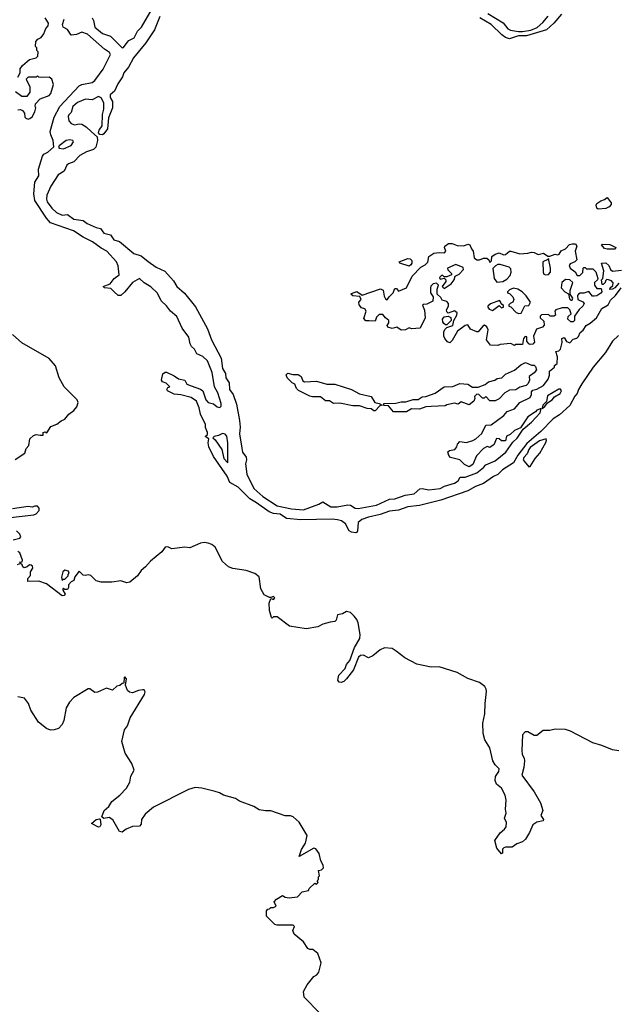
# Model space of a CAD drawing. Extents: x 2086813 to 2278017, y 548126 to 753336.
# Tile 380 of 461: x 2245950 to 2250532, y 634658 to 642212. Entities that reach past the tile are written whole.
import ezdxf

# ---------------------------------------------------------------- set-up
doc = ezdxf.new("R2010")
doc.units = 0

msp = doc.modelspace()

# ---------------------------------------------------------------- linework, layer by layer
at = {"layer": '0CON10XD'}
for points in [[(2246505, 642225.8), (2246516.5, 642206.5), (2246525.8, 642155), (2246585, 642107.1), (2246646.2, 642085), (2246735, 641996.2), (2246745, 641998.8), (2246772.9, 642037.1), (2246787.3, 642052.7), (2246826.6, 642073.4), (2246853.6, 642125), (2246882.3, 642155), (2246983.3, 642325)], [(2249538.8, 642258.8), (2249656.5, 642186.5), (2249692.7, 642142.7), (2249712, 642132), (2249775, 642120), (2249805, 642120.4), (2249868.5, 642131.5), (2249917.8, 642152.2), (2249960.5, 642189.5), (2250002.3, 642237.7)], [(2245935, 641770), (2245952.5, 641805), (2245952.5, 641835), (2245970.7, 641859.3), (2246025, 641907.5), (2246075, 641920), (2246088.3, 641931.7), (2246090, 641965), (2246080, 641975), (2246080, 641995), (2246070, 642005), (2246072.5, 642045), (2246087.5, 642062.5), (2246115, 642076.2), (2246135, 642102.5), (2246150, 642145), (2246167.3, 642165), (2246170, 642185), (2246145.8, 642225)], [(2250540.3, 639789.7), (2250494.8, 639745.2), (2250440.7, 639659.3), (2250348.2, 639545), (2250260.7, 639419.2), (2250234.3, 639375.7), (2250225.2, 639345), (2250206.5, 639323.5), (2250167.6, 639252.4), (2250089.7, 639180.3), (2250041.6, 639148.4), (2249945, 639052.4), (2249839.6, 638960.4), (2249769.1, 638870.9), (2249737.2, 638812.8), (2249651.8, 638758.2), (2249615, 638722.1), (2249582.7, 638707.3), (2249505, 638654.3), (2249445, 638631), (2249385, 638596.5), (2249178.5, 638525), (2249015, 638484.6), (2248925.1, 638474.9), (2248855, 638449.8), (2248785, 638441.5), (2248715, 638415.2), (2248625, 638395.2), (2248573.8, 638376.2), (2248544.5, 638355), (2248539.2, 638290.8), (2248533.6, 638276.4), (2248526.1, 638273.9), (2248495, 638279.2), (2248475, 638291.4), (2248448.2, 638345), (2248416.1, 638366.1), (2248385.5, 638375.5), (2248345, 638379.4), (2248105, 638374), (2247995, 638384.9), (2247947.8, 638417.8), (2247895, 638422.1), (2247862.6, 638435), (2247766.2, 638506.2), (2247715, 638534.5), (2247625, 638624.2), (2247561.1, 638661.1), (2247539.2, 638709.2), (2247435, 638860), (2247399.5, 638935), (2247395.6, 638964.4), (2247400, 638995), (2247372.5, 639015), (2247390, 639030), (2247390, 639045), (2247373.8, 639083.8), (2247373.8, 639105), (2247336.7, 639185), (2247325.8, 639235), (2247305.8, 639285.8), (2247265, 639313.3), (2247185, 639332.5), (2247135, 639337.5), (2247083.9, 639363.9), (2247077.5, 639375), (2247085, 639390), (2247100, 639395), (2247073, 639423), (2247043.9, 639433.9), (2247037.5, 639445), (2247047.5, 639495), (2247065, 639507.5), (2247075, 639507.5), (2247135, 639480), (2247166.4, 639456.4), (2247216.1, 639446.1), (2247230, 639415), (2247265, 639402.5), (2247336.8, 639376.8), (2247353.8, 639365), (2247378, 639295), (2247394.5, 639274.5), (2247435, 639264.3), (2247465, 639242.5), (2247485, 639236), (2247494.3, 639245.7), (2247495, 639266.7), (2247469.5, 639349.5), (2247442.7, 639395), (2247424.4, 639505), (2247390, 639595), (2247355, 639627.5), (2247308.3, 639648.3), (2247288.8, 639685), (2247266.2, 639705), (2247255.9, 639725.9), (2247246, 639775), (2247195.5, 639845.5), (2247153.3, 639935), (2247105, 639976.2), (2247075.5, 640015.5), (2247035, 640053.8), (2247005, 640114), (2246955, 640162.5), (2246903.7, 640193.7), (2246867.3, 640227.3), (2246814.5, 640195.5), (2246755, 640123.8), (2246725, 640096.7), (2246705, 640096.2), (2246675, 640124.2), (2246648.8, 640148.8), (2246600, 640155), (2246590, 640165), (2246643.8, 640186.2), (2246675, 640226.2), (2246713.3, 640255), (2246704.4, 640324.4), (2246691.9, 640355), (2246618.5, 640435), (2246575, 640458.2), (2246508.7, 640508.7), (2246435, 640543.7), (2246361.2, 640591.2), (2246185, 640653.8), (2246155, 640688.6), (2246065, 640824.5), (2246059.1, 640875), (2246064.5, 640965), (2246097.1, 641015), (2246092.9, 641065), (2246123.8, 641165), (2246135, 641180), (2246165, 641196.7), (2246212.5, 641237.5), (2246205.8, 641285), (2246187.6, 641327.6), (2246184.4, 641355), (2246214, 641465), (2246258.2, 641545), (2246405, 641705.6), (2246425, 641715.6), (2246505, 641729.4), (2246525, 641744.2), (2246588.5, 641831.5), (2246646.7, 641945), (2246639.2, 641959.2), (2246600, 641985), (2246470.4, 642100.4), (2246425, 642116.9), (2246385, 642098.8), (2246345, 642093.3), (2246315, 642136.7), (2246282.5, 642155), (2246276.7, 642175), (2246291.2, 642215)], [(2247024.2, 642235.8), (2246982.7, 642135), (2246916.9, 642035), (2246821.8, 641918.2), (2246785, 641848.5), (2246747.4, 641805), (2246737.2, 641772.8), (2246701.1, 641718.9), (2246675.6, 641664.4), (2246643.6, 641635), (2246642.9, 641615), (2246662.1, 641585), (2246660.8, 641535), (2246631.2, 641458.8), (2246621.9, 641375), (2246595, 641335.8), (2246585, 641329.4), (2246565, 641330.6), (2246554.4, 641344.4), (2246560, 641365), (2246581.4, 641398.6), (2246584.5, 641485), (2246595.6, 641525), (2246594.3, 641575), (2246575, 641612.5), (2246555, 641622.9), (2246505, 641598.1), (2246455, 641601.5), (2246393.5, 641576.5), (2246357.1, 641545), (2246345, 641500), (2246327.5, 641482.5), (2246322.1, 641467.9), (2246326, 641435), (2246345, 641416), (2246370, 641405), (2246405, 641414), (2246425, 641410.6), (2246460, 641390), (2246500.7, 641350.7), (2246542.6, 641312.6), (2246546.1, 641285), (2246533.5, 641235), (2246514.6, 641215.4), (2246460.9, 641199.1), (2246409.8, 641170.2), (2246365, 641120.9), (2246323.2, 641106.8), (2246312, 641095), (2246291.6, 641048.4), (2246245, 641020.7), (2246187.6, 640935), (2246158.5, 640865), (2246154.6, 640835), (2246158.9, 640815), (2246195.4, 640765), (2246232.9, 640732.9), (2246275, 640711.9), (2246315, 640717.9), (2246365, 640682), (2246435, 640670), (2246467.3, 640647.3), (2246535, 640618.5), (2246570, 640610), (2246595, 640573.8), (2246645, 640561.1), (2246672.5, 640522.5), (2246715, 640510.4), (2246825, 640418.5), (2246881.1, 640401.1), (2246935, 640356.9), (2246995, 640314.3), (2247061.5, 640281.5), (2247128.5, 640208.5), (2247154.4, 640165), (2247213.6, 640113.6), (2247298.1, 640008.1), (2247389.2, 639839.2), (2247420.7, 639755), (2247495.6, 639615), (2247505.2, 639535.2), (2247526.6, 639496.6), (2247531.1, 639465), (2247556, 639425), (2247559, 639375), (2247587.1, 639335), (2247612.2, 639262.2), (2247635.8, 639135.8), (2247640.5, 639085), (2247635.3, 639034.7), (2247652.5, 638925), (2247658.9, 638895), (2247686.4, 638855), (2247687.9, 638835), (2247680, 638805), (2247691.3, 638725), (2247744.5, 638614.5), (2247812.8, 638552.8), (2247925, 638481.7), (2248035, 638458.4), (2248125, 638451.6), (2248242.5, 638495), (2248275, 638513.8), (2248335, 638473.1), (2248385, 638474.6), (2248465, 638490), (2248485, 638487.5), (2248522.9, 638465), (2248545, 638462.7), (2248686.2, 638486.2), (2248785, 638532.9), (2248825, 638534.7), (2248905, 638563.3), (2248975, 638573.4), (2249017.3, 638612.7), (2249035, 638616), (2249085.8, 638605.8), (2249174.4, 638615), (2249208, 638632), (2249283.5, 638655), (2249311.1, 638675), (2249328.3, 638701.7), (2249365, 638702.7), (2249455.7, 638735), (2249506.9, 638775), (2249524, 638796), (2249595, 638826.9), (2249678.5, 638895), (2249730.5, 638969.5), (2249765, 639001.5), (2249810, 639070), (2249874.2, 639125), (2249941.1, 639195), (2249948.3, 639228.3), (2249914, 639216), (2249905, 639203.3), (2249846.1, 639163.9), (2249789.3, 639080.7), (2249745, 639060), (2249710.7, 639029.3), (2249683.6, 639016.4), (2249675, 638980), (2249645, 638980), (2249627, 638997), (2249605, 638997.5), (2249585, 638950), (2249565, 638937.5), (2249555, 638930), (2249535, 638937.5), (2249505, 638922.5), (2249452.5, 638865), (2249425, 638800), (2249395, 638782.5), (2249359.5, 638799.5), (2249325.9, 638835.9), (2249253.9, 638853.9), (2249239.3, 638869.3), (2249233.8, 638896.2), (2249245, 638906.7), (2249287.5, 638915), (2249302.5, 638935), (2249306.7, 638955), (2249325, 638976.7), (2249375, 638968.8), (2249425, 638982.5), (2249446.7, 638995), (2249494.1, 639035.9), (2249525, 639100), (2249565, 639103.3), (2249662.5, 639175), (2249687.5, 639205), (2249745, 639226.7), (2249783.9, 639276.1), (2249865, 639313.3), (2249873.3, 639335), (2249873, 639357), (2249885, 639370), (2249915, 639377.5), (2249965.9, 639404.1), (2250002.5, 639455), (2250012.5, 639485), (2250012.5, 639515), (2250050, 639545), (2250051.7, 639558.3), (2250070, 639575), (2250072.5, 639625), (2250060, 639665), (2250085, 639670), (2250097, 639683), (2250110, 639735), (2250107.5, 639765), (2250125, 639772.5), (2250143.6, 639743.6), (2250167, 639733), (2250195, 639760), (2250221.7, 639768.3), (2250235, 639780), (2250247, 639813), (2250269.3, 639830.7), (2250293.8, 639866.2), (2250325, 639883.3), (2250372.5, 639925), (2250412.9, 639997.1), (2250463.3, 640025), (2250480.9, 640059.1), (2250518.8, 640095), (2250562.5, 640155)], [(2250104.5, 642255), (2250045, 642184.6), (2249988.9, 642135), (2249835, 642088.7), (2249775, 642086.9), (2249705, 642065.4), (2249675.6, 642075), (2249646.5, 642095), (2249565.3, 642175.3), (2249477.8, 642225)], [(2245935, 641520), (2245955, 641522.5), (2245970, 641515), (2245987.5, 641495), (2245990, 641465), (2245997, 641457), (2246015, 641447.5), (2246026, 641454), (2246045, 641466.7), (2246066, 641505), (2246072.5, 641535), (2246067.5, 641545), (2246070, 641565), (2246106.4, 641603.6), (2246175, 641631.2), (2246188.8, 641645), (2246208.8, 641715), (2246196.7, 641755), (2246175, 641771.2), (2246115, 641767.5), (2246095, 641770), (2246085, 641780), (2246075, 641770), (2246015, 641770), (2246000, 641755), (2246027, 641697), (2246027.5, 641655), (2246005, 641622.5), (2245965, 641622.5), (2245917.7, 641657.7)], [(2246285, 641221.4), (2246345, 641245.8), (2246362, 641275), (2246356.7, 641285), (2246335, 641289.4), (2246305, 641285.8), (2246252.5, 641245), (2246247.5, 641235), (2246252.5, 641225), (2246285, 641221.4)], [(2250385, 640758.6), (2250375, 640766.2), (2250370.5, 640789.5), (2250375, 640801.2), (2250405, 640823.3), (2250435, 640832.5), (2250455, 640847.5), (2250485, 640806.7), (2250485.7, 640795), (2250468.8, 640775), (2250445, 640762.9), (2250385, 640758.6)], [(2249745, 639712.5), (2249715, 639727.5), (2249635, 639720), (2249615, 639712.5), (2249560, 639715), (2249530, 639755), (2249543, 639833), (2249532.5, 639855), (2249515, 639867.5), (2249500.7, 639859.3), (2249465, 639817.5), (2249455, 639816.7), (2249407.5, 639837.5), (2249385, 639870), (2249365, 639866.7), (2249307, 639823), (2249265, 639750), (2249248.3, 639731.7), (2249230.7, 639740.7), (2249210, 639765), (2249203, 639783), (2249203, 639817), (2249210, 639835), (2249225, 639850), (2249270, 639865), (2249277.5, 639905), (2249302.5, 639945), (2249303, 639963), (2249285, 639977.5), (2249235, 639960), (2249225, 639970), (2249223.3, 639985), (2249237.5, 640015), (2249237.5, 640035), (2249225, 640050), (2249190, 640060), (2249179.3, 640079.3), (2249150, 640105), (2249150, 640145), (2249160, 640175), (2249145, 640190), (2249120, 640185), (2249103, 640167), (2249100, 640155), (2249100, 640115), (2249120, 640085), (2249118.3, 640051.7), (2249071.7, 640028.3), (2249045, 640027.5), (2249038.3, 640021.7), (2249053, 639983), (2249060, 639925), (2249020, 639845), (2248955, 639840), (2248935, 639847.5), (2248907, 639833), (2248875, 639830), (2248841.7, 639851.7), (2248805, 639842.5), (2248773, 639853), (2248767.5, 639865), (2248780, 639885), (2248780, 639905), (2248753.6, 639923.6), (2248735, 639950), (2248705, 639950), (2248685, 639930), (2248675, 639900), (2248629.3, 639900.7), (2248605, 639902.5), (2248588.3, 639918.3), (2248607.5, 639975), (2248595, 639992.5), (2248571.2, 640001.2), (2248552.5, 640025), (2248550, 640045), (2248567.5, 640065), (2248558.3, 640088.3), (2248503, 640093), (2248490, 640105), (2248495, 640110), (2248535.9, 640125.9), (2248575, 640097.5), (2248716.1, 640146.1), (2248736.2, 640136.2), (2248745, 640090), (2248755, 640070), (2248768.3, 640061.7), (2248783.6, 640086.4), (2248812.5, 640115), (2248825, 640150), (2248838.3, 640148.3), (2248855, 640130), (2248915.9, 640154.1), (2248960, 640245), (2249025, 640312.5), (2249058.8, 640331.2), (2249078.3, 640351.7), (2249086.7, 640395), (2249125, 640420), (2249165, 640426.7), (2249206.1, 640423.9), (2249216.7, 640435), (2249206.7, 640465), (2249210, 640475), (2249237.5, 640495), (2249265, 640495.7), (2249305, 640478.8), (2249355, 640477.5), (2249385, 640490), (2249402.5, 640485), (2249413, 640453), (2249427.5, 640435), (2249433.3, 640385), (2249455, 640368.8), (2249475, 640370), (2249505, 640383.3), (2249531.7, 640381.7), (2249548.3, 640368.3), (2249555, 640350), (2249567, 640363), (2249570, 640395), (2249595, 640413.3), (2249625, 640423.3), (2249658.3, 640408.3), (2249675, 640410), (2249705, 640436.7), (2249715, 640436.7), (2249785, 640416.7), (2249845, 640420), (2249875, 640428), (2249895, 640426), (2249925, 640411.2), (2249965, 640420), (2249998.3, 640398.3), (2250015, 640397.5), (2250055, 640412.5), (2250075, 640407.5), (2250086.4, 640413.6), (2250102, 640438), (2250135, 640453.3), (2250165, 640486.2), (2250185, 640493.3), (2250212.5, 640492.5), (2250222.5, 640475), (2250210, 640435), (2250221.7, 640368.3), (2250207, 640353), (2250171.7, 640338.3), (2250162.5, 640325), (2250170, 640305), (2250208.3, 640278.3), (2250225, 640250), (2250245, 640250), (2250268.3, 640271.7), (2250270, 640305), (2250275, 640310), (2250285, 640310), (2250295, 640300), (2250345, 640300), (2250367, 640277), (2250382.5, 640225), (2250380, 640215), (2250357.5, 640195), (2250356.7, 640175), (2250375, 640150), (2250408.3, 640148.3), (2250412.5, 640125), (2250406.4, 640113.6), (2250375.9, 640094.1), (2250355, 640090), (2250341.2, 640091.2), (2250315, 640127.5), (2250275, 640112.5), (2250247, 640113), (2250233.6, 640106.4), (2250227.5, 640095), (2250230, 640065), (2250267, 640047), (2250277.5, 640035), (2250268.8, 640015), (2250240.8, 639989.2), (2250203.8, 639936.2), (2250203.3, 639905), (2250195, 639893.3), (2250175, 639893.8), (2250152.5, 639915), (2250156.4, 639933.6), (2250177.5, 639955), (2250167, 639987), (2250151.7, 640001.7), (2250108.3, 640001.7), (2250060, 639985), (2250052.5, 639975), (2250057.5, 639945), (2250045, 639937.5), (2250018.3, 639938.3), (2250005, 639950), (2249951.7, 639948.3), (2249941.7, 639938.3), (2249940, 639925), (2249968.3, 639898.3), (2249971.7, 639868.3), (2249957.5, 639852.5), (2249913.6, 639836.4), (2249890, 639785), (2249891.7, 639768.3), (2249896.7, 639736.7), (2249885, 639723.3), (2249865, 639720), (2249852.5, 639725), (2249837.5, 639745), (2249838.3, 639778.3), (2249825, 639780), (2249812.5, 639765), (2249805, 639720), (2249755, 639720), (2249745, 639712.5)], [(2250455, 640450), (2250435, 640457.5), (2250410, 640485), (2250415, 640490), (2250475, 640486.7), (2250520, 640465), (2250515, 640452.5), (2250455, 640450)], [(2248935, 640322), (2248865, 640343.8), (2248860, 640355), (2248925, 640380), (2248945, 640377.5), (2248956.7, 640365), (2248957.5, 640345), (2248949.5, 640330.5), (2248935, 640322)], [(2249985, 640253.3), (2250005, 640257.5), (2250020, 640275), (2250020, 640305), (2250005, 640380), (2249998.3, 640371.7), (2249960, 640355), (2249962.5, 640275), (2249970, 640260), (2249985, 640253.3)], [(2249205, 640150), (2249257.5, 640185), (2249280, 640215), (2249290, 640245), (2249320.3, 640259.7), (2249353.8, 640295), (2249349.5, 640309.5), (2249295, 640333.3), (2249230, 640305), (2249231.7, 640291.7), (2249260, 640265), (2249260, 640255), (2249225, 640240), (2249205, 640240), (2249195, 640250), (2249185, 640250), (2249170, 640235), (2249175, 640220), (2249205, 640230), (2249217, 640217), (2249217, 640203), (2249190, 640165), (2249205, 640150)], [(2249608.3, 640198.3), (2249655, 640202.5), (2249685, 640220), (2249711.2, 640248.8), (2249718, 640275), (2249715, 640300), (2249703.3, 640313.3), (2249635, 640332.5), (2249615, 640332.5), (2249597, 640323), (2249578.3, 640301.7), (2249587.5, 640225), (2249608.3, 640198.3)], [(2250545, 640190), (2250512.5, 640155), (2250495, 640143.3), (2250475, 640142.5), (2250477.5, 640155), (2250496.7, 640173.3), (2250501.7, 640191.7), (2250488.3, 640208.3), (2250465, 640216.7), (2250452.5, 640217.5), (2250441.7, 640208.3), (2250440, 640195), (2250425, 640180), (2250415, 640180), (2250410, 640215), (2250420, 640225), (2250430, 640285), (2250410, 640345), (2250445, 640347.5), (2250467.5, 640325), (2250480, 640295), (2250495, 640282.5), (2250565, 640290)], [(2249778.3, 639958.3), (2249795, 639961.2), (2249824.1, 640015.9), (2249855, 640020), (2249867.5, 640045), (2249833, 640093), (2249803, 640123), (2249770, 640145), (2249735, 640152.5), (2249705, 640140), (2249690, 640125), (2249690, 640115), (2249705, 640110), (2249730, 640085), (2249737.5, 640065), (2249730, 640045), (2249710, 640035), (2249700, 640025), (2249700, 640015), (2249715, 640010), (2249756, 639966), (2249778.3, 639958.3)], [(2250185, 640060), (2250190, 640075), (2250170, 640105), (2250170, 640135), (2250190, 640195), (2250167, 640217), (2250135, 640217.5), (2250107.5, 640195), (2250102.5, 640155), (2250130, 640125), (2250158.3, 640108.3), (2250165, 640070), (2250175, 640060), (2250185, 640060)], [(2249575, 639980), (2249625, 640020), (2249645, 640000), (2249660, 640005), (2249658.3, 640018.3), (2249641.7, 640031.7), (2249640, 640045), (2249628.3, 640058.3), (2249559.3, 640030.7), (2249540, 640015), (2249540, 640005), (2249550.7, 639990.7), (2249575, 639980)], [(2249225, 639870), (2249215, 639870), (2249201.7, 639881.7), (2249193.8, 639895), (2249192.5, 639915), (2249205, 639932.5), (2249235, 639937.5), (2249256.7, 639926.7), (2249257.5, 639905), (2249225, 639870)], [(2245915, 638837.5), (2245990, 638885), (2245999.3, 638920.7), (2246020, 638945), (2246026.7, 638995), (2246055, 639021.2), (2246075, 639030), (2246107, 639023), (2246130, 639025), (2246130, 639045), (2246145, 639050), (2246158.3, 639041.7), (2246189.5, 639090.5), (2246235, 639108.8), (2246267.5, 639135), (2246295, 639146.7), (2246326.7, 639185), (2246365.9, 639214.1), (2246388.3, 639241.7), (2246398.8, 639275), (2246391.2, 639295), (2246290, 639395), (2246251.2, 639465), (2246223.3, 639555), (2246175, 639613.3), (2245965, 639732.5), (2245895, 639797.5)], [(2248815, 639202.5), (2248778.3, 639248.3), (2248741.7, 639251.7), (2248743, 639267), (2248835, 639270), (2248875, 639280), (2248909.3, 639280.7), (2248967, 639297), (2249005, 639297.5), (2249035, 639317.5), (2249065, 639320), (2249135, 639346.2), (2249204.1, 639395.9), (2249271.7, 639398.3), (2249325, 639420), (2249386.1, 639416.1), (2249423, 639393), (2249465, 639392.5), (2249517.7, 639412.3), (2249545, 639433.3), (2249593.6, 639446.4), (2249610.4, 639459.5), (2249646.2, 639463.8), (2249675, 639493.3), (2249745, 639523.3), (2249792.5, 639565), (2249828.3, 639581.7), (2249875, 639560), (2249895, 639560), (2249905, 639550), (2249912.5, 639525), (2249895, 639502.5), (2249857.5, 639475), (2249860, 639445), (2249849.3, 639420.7), (2249833.6, 639406.4), (2249785, 639392.5), (2249755, 639372.5), (2249705, 639370), (2249670.7, 639349.3), (2249626.1, 639303.9), (2249595, 639287.5), (2249555, 639287.5), (2249525, 639320), (2249511.7, 639308.3), (2249498.3, 639308.3), (2249470, 639335), (2249455, 639340), (2249438.3, 639321.7), (2249440, 639305), (2249432.5, 639285), (2249395, 639257.5), (2249335, 639280), (2249313, 639263), (2249285, 639270), (2249225, 639257.5), (2249211.7, 639248.3), (2249105, 639243.3), (2249065, 639242.5), (2249015, 639223.8), (2248953.6, 639226.4), (2248915, 639203.8), (2248815, 639202.5)], [(2248675, 639210), (2248665, 639210), (2248645, 639227.5), (2248615, 639230), (2248555, 639250), (2248505, 639248.8), (2248405, 639270), (2248355, 639267.5), (2248325, 639286.7), (2248295, 639287.5), (2248255, 639317.5), (2248195, 639317.5), (2248175, 639323.3), (2248087, 639367), (2248073, 639383), (2248060, 639415), (2248040, 639425), (2248000, 639465), (2247992.5, 639487.5), (2248005, 639500), (2248045, 639490), (2248085, 639488.8), (2248107.5, 639475), (2248121.7, 639441.7), (2248133, 639433), (2248225, 639438.8), (2248305, 639416.2), (2248365, 639416.2), (2248495, 639373.3), (2248555, 639341.2), (2248645, 639320), (2248673.6, 639273.6), (2248707, 639267), (2248730, 639255), (2248711.7, 639248.3), (2248675, 639210)], [(2249955, 639230), (2249977.1, 639245), (2249997.1, 639272.9), (2250033.1, 639295), (2250051.4, 639318.6), (2250094.2, 639345), (2250105.5, 639365), (2250097.5, 639377.5), (2250085, 639376.2), (2249995.7, 639325), (2249988.3, 639281.7), (2249960, 639255), (2249955, 639230)], [(2247545, 638812.5), (2247546.5, 638965), (2247536.8, 639016.8), (2247525, 639031.2), (2247505, 639036.7), (2247475, 639022), (2247440, 639015), (2247430, 639005), (2247448.3, 638988.3), (2247498.8, 638915), (2247513.8, 638845), (2247545, 638812.5)], [(2249855, 638782), (2249865, 638783.3), (2249901.1, 638845), (2249937.1, 638885), (2249985, 638969.2), (2249990, 638985), (2249985.5, 638995.5), (2249935, 638981.1), (2249865, 638928.9), (2249852.8, 638915), (2249840.2, 638879.8), (2249815, 638852.5), (2249810.3, 638835), (2249816.8, 638825), (2249855, 638782)], [(2245855, 638390), (2246057, 638413), (2246075, 638420), (2246100, 638445), (2246100, 638465), (2246085, 638480), (2246065, 638480), (2246045, 638472.5), (2246015, 638477.5), (2245895, 638460)], [(2245899.3, 638220.7), (2245950, 638235), (2245957.5, 638245), (2245950, 638265), (2245925, 638290)], [(2248836.9, 637366.9), (2248805, 637386.7), (2248747.5, 637392.5), (2248715, 637378), (2248657.6, 637332.4), (2248625, 637315.8), (2248586.1, 637336.1), (2248563.8, 637335), (2248548.7, 637321.3), (2248510, 637225), (2248456.2, 637155), (2248435, 637133.8), (2248415, 637126.7), (2248398.3, 637128.3), (2248390, 637145), (2248397.3, 637182.7), (2248445.7, 637234.3), (2248454.3, 637265), (2248480, 637295), (2248518, 637395), (2248557.8, 637465), (2248560.8, 637495), (2248545.4, 637585), (2248535, 637610.8), (2248515, 637636.5), (2248485, 637662.9), (2248455, 637671.2), (2248425, 637654.2), (2248386.7, 637645), (2248375.8, 637604.2), (2248366, 637594), (2248329.5, 637590.5), (2248275, 637573.3), (2248236.4, 637553.6), (2248145, 637537.5), (2248018.3, 637558.3), (2247925, 637630), (2247895, 637630), (2247885, 637620), (2247880, 637625), (2247865, 637680), (2247861.4, 637735), (2247875, 637770), (2247895, 637762.5), (2247906.7, 637776.7), (2247895, 637786.7), (2247875, 637777.5), (2247865, 637780), (2247825, 637800), (2247797.5, 637845), (2247785, 637937.5), (2247751.7, 637961.7), (2247685.6, 637985.6), (2247585, 638000), (2247551.2, 638015), (2247505, 638056.2), (2247447.5, 638165), (2247423.3, 638185), (2247395, 638195.8), (2247365, 638200), (2247335, 638196), (2247255, 638160.8), (2247215, 638165.7), (2247115, 638152.5), (2247085, 638166.7), (2247066.1, 638163.9), (2247039.7, 638130.3), (2246952.2, 638057.8), (2246915.4, 638014.6), (2246880, 637985), (2246854, 637945), (2246795, 637896), (2246772.3, 637892.3), (2246725, 637905.8), (2246655, 637896.7), (2246573.6, 637896.4), (2246535, 637907.5), (2246495, 637946.7), (2246475, 637953.3), (2246455, 637947.5), (2246435, 637950), (2246405, 637980), (2246373, 637937), (2246365, 637910), (2246345, 637900), (2246323, 637877), (2246322.5, 637855), (2246315, 637840), (2246295, 637840), (2246285, 637850), (2246280, 637845), (2246280, 637835), (2246297.5, 637805), (2246290, 637795), (2246275, 637792.5), (2246154, 637884), (2246095, 637904), (2246012.5, 637902.5), (2246012.5, 637925), (2246031.7, 637948.3), (2246032.5, 637975), (2246050, 638005), (2246048.3, 638018.3), (2246037, 638027), (2246025, 638030), (2246007, 638013), (2245985, 638007.5), (2245972.5, 638015), (2245968.3, 638028.3), (2245955, 638040), (2245930, 638030)], [(2245945, 638050), (2245968.3, 638051.7), (2245970, 638065), (2245951.7, 638121.7), (2245935, 638132.5)], [(2246275, 637910), (2246285, 637920), (2246295, 637920), (2246320, 637945), (2246320, 637955), (2246330, 637965), (2246325, 637980), (2246295, 637987.5), (2246280, 637975), (2246270, 637935), (2246275, 637910)], [(2250542.7, 636602.7), (2250495, 636609.5), (2250413.5, 636643.5), (2250345, 636663.8), (2250172.7, 636752.7), (2250135, 636766.5), (2250055, 636769.2), (2250015, 636758.8), (2249962.7, 636757.3), (2249915, 636720), (2249895, 636720), (2249845, 636747.5), (2249825, 636747.5), (2249806.1, 636723.9), (2249799.2, 636605), (2249803, 636573), (2249818.8, 636545), (2249821.2, 636525), (2249815.9, 636474.1), (2249800, 636415), (2249895, 636286.7), (2249944.3, 636204.3), (2249962, 636145), (2249946.7, 636105), (2249967.5, 636075), (2249962.5, 636065), (2249915, 636054), (2249883.8, 636035), (2249858.8, 635975), (2249828, 635925), (2249805.6, 635904.4), (2249761.7, 635888.3), (2249726.4, 635863.6), (2249675, 635862.5), (2249663, 635857), (2249653, 635847), (2249651.7, 635818.3), (2249645, 635812.5), (2249607.5, 635855), (2249594.3, 635915), (2249635, 635972.5), (2249668.2, 636001.8), (2249679.5, 636020.5), (2249682.6, 636052.6), (2249668.2, 636085), (2249679.2, 636125), (2249674.3, 636154.3), (2249678.8, 636225), (2249672.3, 636262.3), (2249644, 636315), (2249605.5, 636345.5), (2249596.4, 636375), (2249597.7, 636405), (2249624.4, 636445), (2249625.8, 636465), (2249595, 636496), (2249577.5, 636525), (2249554.6, 636625), (2249515.9, 636685.9), (2249502.5, 636735), (2249501.5, 636815), (2249517.5, 636885), (2249517.7, 636965), (2249528.3, 637058.3), (2249527.5, 637075), (2249516.9, 637095), (2249475, 637126.5), (2249387.2, 637157.2), (2249305, 637202.9), (2249165, 637245.7), (2249105, 637244), (2248995, 637266.5), (2248903.1, 637315), (2248836.9, 637366.9)], [(2248250.5, 634590.5), (2248131.7, 634711.7), (2248127.1, 634755), (2248152.7, 634807.3), (2248205, 634870), (2248227.5, 634885), (2248243.3, 634905), (2248262.5, 634975), (2248235, 635047.5), (2248197, 635077), (2248175, 635077.5), (2248160, 635085), (2248126.4, 635136.4), (2248053.8, 635195), (2248044, 635225), (2248056.7, 635255), (2248047.5, 635265), (2247923.6, 635263.6), (2247905, 635270), (2247883.3, 635293.3), (2247843, 635333), (2247842.5, 635375), (2247851.7, 635388.3), (2247865, 635390), (2247875, 635400), (2247895, 635400), (2247915, 635410), (2247900, 635445), (2247920, 635465), (2247965, 635492.5), (2247985, 635480), (2248015, 635473.3), (2248078.8, 635481.2), (2248115, 635520), (2248165, 635530), (2248170, 635545), (2248211.7, 635588.3), (2248225, 635580), (2248238.3, 635591.7), (2248230, 635605), (2248240, 635615), (2248240, 635635), (2248247.5, 635642.5), (2248240, 635685), (2248265, 635690), (2248280, 635705), (2248277.5, 635725), (2248258.3, 635758.3), (2248246.7, 635815), (2248219.3, 635849.3), (2248205, 635856.7), (2248092.5, 635792.5), (2248110, 635845), (2248140.8, 635895), (2248153, 635953), (2248092.5, 636055), (2248047.5, 636095), (2248025, 636103.3), (2247985, 636103.3), (2247875, 636141.2), (2247835, 636140.8), (2247785, 636150), (2247745, 636174), (2247635.8, 636215.8), (2247605, 636235.8), (2247511.2, 636261.2), (2247481.2, 636281.2), (2247449.3, 636290.7), (2247345, 636316.2), (2247295, 636322), (2247243.4, 636306.6), (2246975, 636170.8), (2246912.7, 636117.3), (2246883.3, 636075), (2246880.5, 636039.5), (2246867.5, 636025), (2246815, 636021.2), (2246765, 636002.5), (2246735, 635977.5), (2246715, 635982.5), (2246663.9, 636073.9), (2246635, 636090), (2246595, 636083.3), (2246580, 636095), (2246596.7, 636145), (2246632.5, 636175), (2246655.8, 636214.2), (2246718.3, 636261.7), (2246767.5, 636315), (2246795, 636362.5), (2246802.7, 636407.3), (2246826.2, 636455), (2246808.8, 636505), (2246759.2, 636585), (2246732.9, 636675), (2246753.8, 636763.8), (2246776, 636795), (2246795.8, 636855), (2246906.2, 637035), (2246912.5, 637055), (2246905, 637070), (2246895, 637070), (2246860, 637065), (2246815, 637048), (2246791.4, 637051.4), (2246776.7, 637065), (2246760, 637105), (2246767.5, 637155), (2246755, 637170), (2246750, 637165), (2246748.3, 637121.7), (2246735, 637120), (2246717, 637103), (2246695, 637097.5), (2246661.7, 637068.3), (2246615, 637082.5), (2246545, 637051.2), (2246525, 637048.8), (2246487.1, 637077.1), (2246475, 637078), (2246365, 637010.8), (2246330.8, 636975), (2246305, 636933.3), (2246287.8, 636835), (2246275.6, 636805), (2246246.1, 636773.9), (2246215, 636762.5), (2246185, 636761.8), (2246155, 636773.5), (2246093.4, 636823.4), (2246033.8, 636915), (2246015.9, 636965.9), (2245987, 637007), (2245935, 637017.5)], [(2246555, 636017.5), (2246500, 636045), (2246535, 636076.7), (2246561.7, 636081.7), (2246567.5, 636077.5), (2246572.5, 636035), (2246565, 636020), (2246555, 636017.5)]]:
    msp.add_lwpolyline(points, dxfattribs=at)

doc.saveas('drawing.dxf')
